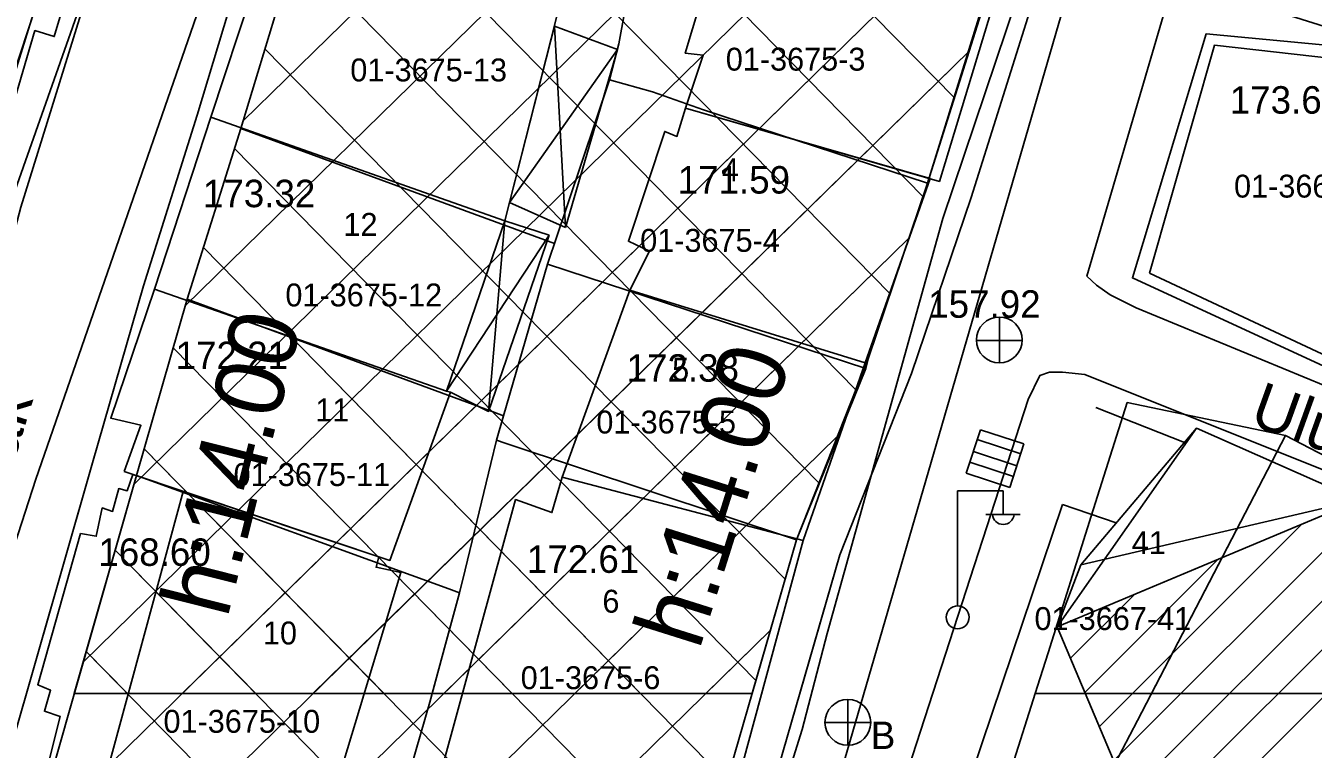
# Model space of a CAD drawing. Extents: x 419677 to 421689, y 4450851 to 4452923.
# Drawn here: x 420266.6 to 420322.9, y 4451754.3 to 4451785.9 of the extents above; entities that cross this region are included whole.
import ezdxf

# ---------------------------------------------------------------- set-up
doc = ezdxf.new("R2010")
doc.units = 0
for name, color, linetype in [('AA_HH', 7, 'Continuous'), ('Level 27', 7, 'Continuous'), ('Level 30', 7, 'Continuous'), ('Level 34', 7, 'Continuous'), ('Level 62', 7, 'Continuous'), ('Level 9', 7, 'Continuous'), ('MULKIYET SINIRI', 7, 'Continuous'), ('PARSEL KODU', 7, 'Continuous'), ('PARSEL NUMARASI', 7, 'Continuous')]:
    doc.layers.add(name, color=color, linetype=linetype)

msp = doc.modelspace()

# ---------------------------------------------------------------- linework, layer by layer
at = {"layer": 'AA_HH'}
for p, q in [((420290.205, 4451777.095), (420289.722, 4451785.888)), ((420292.482, 4451784.873), (420287.756, 4451778.183)), ((420286.846, 4451769.064), (420287.553, 4451777.387)), ((420289.498, 4451776.77), (420285.007, 4451769.953)), ((420309.16, 4451771.177), (420309.16, 4451773.177)), ((420308.14, 4451772.167), (420310.141, 4451772.167)), ((420317.754, 4451768.331), (420311.677, 4451759.656)), ((420312.707, 4451762.37), (420317.754, 4451768.331)), ((420308.322, 4451768.264), (420307.701, 4451766.363)), ((420308.322, 4451768.264), (420307.701, 4451766.363)), ((420310.083, 4451767.213), (420308.182, 4451767.834)), ((420310.223, 4451767.643), (420308.322, 4451768.264)), ((420310.223, 4451767.643), (420308.322, 4451768.264)), ((420309.913, 4451766.692), (420308.012, 4451767.313)), ((420309.602, 4451765.742), (420310.223, 4451767.643)), ((420309.602, 4451765.742), (420310.223, 4451767.643)), ((420309.759, 4451766.221), (420307.858, 4451766.842)), ((420307.701, 4451766.363), (420309.602, 4451765.742)), ((420307.701, 4451766.363), (420309.602, 4451765.742)), ((420307.317, 4451760.597), (420307.317, 4451765.597)), ((420307.317, 4451765.597), (420309.318, 4451765.597)), ((420309.318, 4451764.597), (420309.318, 4451765.597)), ((420311.677, 4451759.656), (420324.86, 4451765.194)), ((420312.707, 4451762.37), (420324.86, 4451765.194)), ((420314.143, 4451753.809), (420325.328, 4451764.991)), ((420308.558, 4451764.557), (420310.058, 4451764.557)), ((420314.772, 4451752.317), (420326.808, 4451764.35)), ((420313.514, 4451755.301), (420322.358, 4451764.143)), ((420315.401, 4451750.825), (420328.289, 4451763.709)), ((420316.03, 4451749.333), (420329.769, 4451763.069)), ((420312.885, 4451756.792), (420318.7, 4451762.607)), ((420312.256, 4451758.284), (420315.043, 4451761.071)), ((420302.534, 4451756.479), (420302.534, 4451754.479)), ((420301.534, 4451755.479), (420303.534, 4451755.479))]:
    msp.add_line(p, q, dxfattribs=at)
for points in [[(420253.225, 4451819.869), (420275.856, 4451816.541), (420276.965, 4451815.643), (420277.2, 4451815.515), (420277.453, 4451815.306), (420277.841, 4451814.953), (420278.148, 4451814.582), (420278.334, 4451814.196), (420277.568, 4451811.104), (420265.733, 4451777.448)], [(420313.359, 4451769.236), (420317.228, 4451767.709)], [(420305.304, 4451745.379), (420311.909, 4451764.997)], [(420314.255, 4451764.198), (420311.909, 4451764.997)]]:
    msp.add_lwpolyline(points, dxfattribs=at)
for points in [[(420300.545, 4451755.172), (420294.936, 4451737.272), (420291.298, 4451728.471), (420291.193, 4451728.335), (420290.734, 4451727.172), (420290.567, 4451726.959), (420290.342, 4451726.827), (420266.988, 4451734.209), (420258.112, 4451737.473), (420257.901, 4451737.72), (420267.086, 4451766.101), (420277.221, 4451795.388), (420283.165, 4451816.052), (420283.411, 4451816.223), (420305.727, 4451814.649), (420317.304, 4451812.689), (420311.781, 4451792.629), (420306.686, 4451777.487), (420301.628, 4451759.369)], [(420250.238, 4451796.895), (420260.052, 4451795.585), (420269.571, 4451793.733), (420268.538, 4451790.707), (420269.359, 4451790.441), (420267.882, 4451785.435), (420267.042, 4451785.701), (420265.542, 4451780.578), (420251.661, 4451781.397), (420251.732, 4451783.468), (420249.635, 4451783.403)], [(420287.553, 4451777.387), (420274.715, 4451781.921), (420278.366, 4451792.938), (420280.839, 4451792.477), (420280.61, 4451791.577), (420283.39, 4451790.862), (420283.605, 4451791.584), (420285.795, 4451791.318), (420289.288, 4451790.893), (420290.604, 4451790.689), (420289.82, 4451786.273)], [(420298.046, 4451789.851), (420309.395, 4451788.565), (420306.534, 4451779.114), (420295.449, 4451782.314), (420296.222, 4451784.625), (420295.432, 4451784.712), (420296.664, 4451788.829), (420297.528, 4451788.601)], [(420353.273, 4451775.71), (420345.647, 4451761.745), (420345.314, 4451761.357), (420344.85, 4451761.194), (420343.367, 4451761.624), (420338.045, 4451764.125), (420315.118, 4451773.584), (420313.98, 4451774.162), (420313.396, 4451774.582), (420312.97, 4451774.976), (420316.7, 4451787.679), (420317.401, 4451787.755), (420343.347, 4451779.608)], [(420290.205, 4451777.095), (420292.482, 4451784.873), (420289.722, 4451785.888), (420287.756, 4451778.183)], [(420330.239, 4451782.519), (420326.91, 4451769.38), (420314.956, 4451774.895), (420318.18, 4451785.558), (420323.421, 4451785.058)], [(420287.553, 4451777.387), (420285.007, 4451769.953), (420272.265, 4451774.405), (420274.715, 4451781.921)], [(420295.449, 4451782.314), (420295.069, 4451781.078), (420294.542, 4451781.295), (420292.95, 4451776.496), (420293.867, 4451776.068), (420293.015, 4451774.354), (420303.289, 4451771.183), (420306.128, 4451779.232)], [(420289.498, 4451776.77), (420286.846, 4451769.064), (420285.183, 4451769.907), (420285.007, 4451769.953), (420287.553, 4451777.387)], [(420270.944, 4451766.434), (420271.665, 4451768.462), (420270.353, 4451768.765), (420272.265, 4451774.405), (420285.007, 4451769.953), (420285.183, 4451769.907), (420282.541, 4451762.555)], [(420303.289, 4451771.183), (420300.585, 4451763.431), (420290.059, 4451766.195), (420293.015, 4451774.354)], [(420368.825, 4451731.069), (420352.577, 4451744.745), (420342.085, 4451757.022), (420340.487, 4451759.313), (420340.084, 4451759.786), (420312.877, 4451770.67), (420311.903, 4451770.783), (420311.344, 4451770.783), (420310.92, 4451770.638), (420310.405, 4451769.578), (420305.16, 4451753.435), (420297.139, 4451728.728), (420297.073, 4451728.551), (420297.078, 4451727.532), (420297.175, 4451726.291), (420297.316, 4451725.747), (420298.05, 4451725.043), (420325.617, 4451715.521), (420335.427, 4451711.646), (420374.93, 4451696.778), (420388.99, 4451690.042), (420401.401, 4451703.801), (420392.23, 4451711.812), (420378.388, 4451723.074)], [(420311.677, 4451759.656), (420312.707, 4451762.37), (420317.754, 4451768.331), (420324.86, 4451765.194)], [(420269.034, 4451763.736), (420269.721, 4451763.613), (420269.981, 4451764.848), (420270.43, 4451764.694), (420270.701, 4451765.692), (420271.073, 4451765.6), (420271.313, 4451766.31), (420273.516, 4451765.573), (420282.058, 4451762.716), (420281.938, 4451762.26), (420283.016, 4451762.025), (420279.785, 4451751.336), (420276.298, 4451752.149), (420270.199, 4451753.333), (420267.661, 4451753.826), (420268.142, 4451755.744), (420267.458, 4451755.965), (420267.727, 4451756.884), (420267.162, 4451757.121)], [(420290.059, 4451766.195), (420289.61, 4451764.645), (420288.024, 4451765.215), (420284.374, 4451751.85), (420285.711, 4451751.546), (420285.475, 4451750.444), (420296.342, 4451747.807), (420300.585, 4451763.431)], [(420279.785, 4451751.336), (420283.016, 4451762.025), (420281.938, 4451762.26), (420282.058, 4451762.716), (420273.516, 4451765.573), (420270.199, 4451753.333), (420276.298, 4451752.149)], [(420311.677, 4451759.656), (420324.86, 4451765.194), (420336.87, 4451759.995), (420338.084, 4451757.132), (420334.968, 4451755.986), (420337.581, 4451749.35), (420335.797, 4451744.768), (420332.36, 4451743.398), (420332.44, 4451742.866), (420327.844, 4451740.871), (420327.703, 4451741.307), (420322.845, 4451739.759), (420320.895, 4451740.484), (420319.561, 4451740.961)]]:
    msp.add_lwpolyline(points, close=True, dxfattribs=at)
for centre, radius in [((420309.145, 4451772.185), 1), ((420307.328, 4451760.072), 0.5), ((420302.534, 4451755.479), 1)]:
    msp.add_circle(centre, radius, dxfattribs=at)
msp.add_arc((420309.318, 4451764.601), 0.474, 184.8384, 355.1464, dxfattribs=at)
at = {"layer": 'Level 27'}
for points in [[(420275.963, 4451812.845), (420269.26, 4451793.84), (420264.509, 4451778.542), (420261.73, 4451768.02), (420252.416, 4451740.359)], [(420275.963, 4451812.845), (420269.26, 4451793.84), (420264.509, 4451778.542), (420261.73, 4451768.02), (420257.932, 4451756.74)], [(420315.49, 4451809.38), (420309.22, 4451789.24), (420306.01, 4451779.03), (420303.43, 4451771.41), (420300.29, 4451763.45), (420295.85, 4451748.08), (420292.75, 4451737.05), (420289.73, 4451728.94), (420284.4, 4451730.71), (420272.69, 4451734.5), (420263.308, 4451737.501), (420267.89, 4451753.703), (420271.48, 4451766.27), (420273.69, 4451773.97), (420276.03, 4451781.42), (420279.49, 4451792.86), (420285.36, 4451811.98)], [(420268.758, 4451756.74), (420271.48, 4451766.27), (420273.69, 4451773.97), (420276.03, 4451781.42), (420279.49, 4451792.86), (420285.36, 4451811.98)], [(420315.49, 4451809.38), (420309.22, 4451789.24), (420306.01, 4451779.03), (420303.43, 4451771.41), (420300.29, 4451763.45), (420298.352, 4451756.74)]]:
    msp.add_lwpolyline(points, dxfattribs=at)
at = {"layer": 'Level 34'}
for p, q in [((420276.13, 4451781.752), (420305.346, 4451810.376)), ((420276.13, 4451781.752), (420305.346, 4451810.376)), ((420273.607, 4451773.68), (420310.541, 4451809.866)), ((420273.607, 4451773.68), (420310.541, 4451809.866)), ((420271.371, 4451765.89), (420315.371, 4451808.998)), ((420271.371, 4451765.89), (420315.371, 4451808.998)), ((420307.185, 4451782.766), (420283.738, 4451806.697)), ((420307.185, 4451782.766), (420283.738, 4451806.697)), ((420305.813, 4451778.45), (420282.402, 4451802.345)), ((420305.813, 4451778.45), (420282.402, 4451802.345)), ((420269.15, 4451758.114), (420312.863, 4451800.941)), ((420269.15, 4451758.114), (420312.863, 4451800.941)), ((420304.375, 4451774.202), (420281.066, 4451797.993)), ((420304.375, 4451774.202), (420281.066, 4451797.993)), ((420302.879, 4451770.013), (420279.73, 4451793.641)), ((420302.879, 4451770.013), (420279.73, 4451793.641)), ((420266.942, 4451750.35), (420310.354, 4451792.883)), ((420273.464, 4451756.74), (420310.354, 4451792.883)), ((420301.272, 4451765.938), (420278.406, 4451789.277)), ((420301.272, 4451765.938), (420278.406, 4451789.277)), ((420264.751, 4451742.604), (420307.826, 4451784.806)), ((420299.794, 4451761.731), (420277.085, 4451784.909)), ((420299.794, 4451761.731), (420277.085, 4451784.909)), ((420279.18, 4451756.74), (420307.826, 4451784.806)), ((420298.518, 4451757.317), (420275.757, 4451780.55)), ((420298.518, 4451757.317), (420275.757, 4451780.55)), ((420264.778, 4451737.031), (420305.198, 4451776.632)), ((420293.484, 4451756.74), (420274.397, 4451776.222)), ((420297.243, 4451752.903), (420274.397, 4451776.222)), ((420284.895, 4451756.74), (420305.198, 4451776.632)), ((420287.884, 4451756.74), (420273.081, 4451771.849)), ((420295.968, 4451748.489), (420273.081, 4451771.849)), ((420269.087, 4451735.653), (420302.073, 4451767.97)), ((420290.611, 4451756.74), (420302.073, 4451767.97)), ((420282.285, 4451756.74), (420271.813, 4451767.429)), ((420294.717, 4451744.05), (420271.813, 4451767.429)), ((420276.684, 4451756.74), (420270.547, 4451763.004)), ((420293.469, 4451739.608), (420270.547, 4451763.004)), ((420273.394, 4451734.272), (420299.151, 4451759.508)), ((420296.326, 4451756.74), (420299.151, 4451759.508)), ((420271.084, 4451756.74), (420269.283, 4451758.579)), ((420292.096, 4451735.294), (420269.283, 4451758.579))]:
    msp.add_line(p, q, dxfattribs=at)
at = {"layer": 'Level 62'}
for points in [[(420316.912, 4451807.218), (420311.129, 4451788.643), (420307.911, 4451778.409), (420305.309, 4451770.722), (420302.185, 4451762.804), (420297.773, 4451747.532), (420294.653, 4451736.429), (420290.931, 4451726.434), (420283.777, 4451728.81), (420272.077, 4451732.596), (420260.857, 4451736.185), (420265.966, 4451754.25), (420269.557, 4451766.821), (420271.774, 4451774.546), (420274.119, 4451782.009), (420277.577, 4451793.443), (420283.434, 4451812.521)], [(420266.677, 4451756.74), (420269.557, 4451766.821), (420271.774, 4451774.546), (420274.119, 4451782.009), (420277.577, 4451793.443), (420283.434, 4451812.521)], [(420277.215, 4451810.383), (420271.159, 4451793.211), (420266.432, 4451777.99), (420263.647, 4451767.445), (420254.291, 4451739.661)], [(420277.215, 4451810.383), (420271.159, 4451793.211), (420266.432, 4451777.99), (420263.647, 4451767.445), (420260.042, 4451756.74)], [(420316.912, 4451807.218), (420311.129, 4451788.643), (420307.911, 4451778.409), (420305.309, 4451770.722), (420302.185, 4451762.804), (420300.433, 4451756.74)]]:
    msp.add_lwpolyline(points, dxfattribs=at)
at = {"layer": 'Level 9'}
msp.add_line((420312.741, 4451789.431), (420293.51, 4451723.348), dxfattribs=at)
msp.add_line((420312.741, 4451789.431), (420293.51, 4451723.348), dxfattribs=at)
at = {"layer": 'MULKIYET SINIRI'}
for points in [[(420276.03, 4451781.42), (420279.49, 4451792.86), (420285.36, 4451811.98), (420287.79, 4451812.1), (420285.68, 4451791.25), (420285.621, 4451790.67), (420293.44, 4451790.075), (420292.53, 4451785.12), (420292.12, 4451783.55), (420289.72, 4451776.4)], [(420276.03, 4451781.42), (420279.49, 4451792.86), (420285.36, 4451811.98), (420287.79, 4451812.1), (420285.68, 4451791.25), (420285.621, 4451790.67), (420293.44, 4451790.075), (420292.53, 4451785.12), (420292.12, 4451783.55), (420289.72, 4451776.4)], [(420244.07, 4451793.13), (420244.65, 4451797.7), (420258.29, 4451795.46), (420260.05, 4451795.16), (420269.26, 4451793.84), (420269.39, 4451793.821), (420265.06, 4451780.63), (420250.34, 4451781.16), (420248.631, 4451781.22), (420246.07, 4451781.31), (420245.132, 4451781.343)], [(420244.07, 4451793.13), (420244.65, 4451797.7), (420258.29, 4451795.46), (420260.05, 4451795.16), (420269.26, 4451793.84), (420269.39, 4451793.821), (420265.06, 4451780.63), (420250.34, 4451781.16), (420248.631, 4451781.22), (420246.07, 4451781.31), (420245.132, 4451781.343)], [(420292.12, 4451783.55), (420292.53, 4451785.12), (420293.44, 4451790.075), (420298.66, 4451789.68), (420298.795, 4451789.666), (420309.004, 4451788.678), (420308.97, 4451788.59), (420306.01, 4451779.03), (420296.23, 4451782.24), (420294.01, 4451783.02)], [(420292.12, 4451783.55), (420292.53, 4451785.12), (420293.44, 4451790.075), (420298.66, 4451789.68), (420298.795, 4451789.666), (420309.004, 4451788.678), (420308.97, 4451788.59), (420306.01, 4451779.03), (420296.23, 4451782.24), (420294.01, 4451783.02)], [(420315.7, 4451775.1), (420318.54, 4451785.06), (420323.83, 4451784.46), (420330.205, 4451782.128), (420330.18, 4451782.03), (420327.11, 4451769.76)], [(420315.7, 4451775.1), (420318.54, 4451785.06), (420323.83, 4451784.46), (420330.205, 4451782.128), (420330.18, 4451782.03), (420327.11, 4451769.76)], [(420289.419, 4451775.49), (420289.54, 4451775.85), (420289.72, 4451776.4), (420292.12, 4451783.55), (420294.01, 4451783.02), (420296.23, 4451782.24), (420306.01, 4451779.03), (420303.43, 4451771.41), (420303.32, 4451770.94)], [(420289.419, 4451775.49), (420289.54, 4451775.85), (420289.72, 4451776.4), (420292.12, 4451783.55), (420294.01, 4451783.02), (420296.23, 4451782.24), (420306.01, 4451779.03), (420303.43, 4451771.41), (420303.32, 4451770.94)], [(420273.69, 4451773.97), (420276.03, 4451781.42), (420289.72, 4451776.4), (420289.54, 4451775.85), (420289.419, 4451775.49), (420287.506, 4451768.877), (420287.01, 4451769.06)], [(420273.69, 4451773.97), (420276.03, 4451781.42), (420289.72, 4451776.4), (420289.54, 4451775.85), (420289.419, 4451775.49), (420287.506, 4451768.877), (420287.01, 4451769.06)], [(420287.195, 4451767.805), (420287.506, 4451768.877), (420289.419, 4451775.49), (420303.32, 4451770.94), (420300.29, 4451763.45), (420287.574, 4451767.679)], [(420287.195, 4451767.805), (420287.506, 4451768.877), (420289.419, 4451775.49), (420303.32, 4451770.94), (420300.29, 4451763.45), (420287.574, 4451767.679)], [(420271.48, 4451766.27), (420273.69, 4451773.97), (420287.01, 4451769.06), (420287.506, 4451768.877), (420287.195, 4451767.805), (420286.949, 4451766.792), (420285.819, 4451762.144), (420285.575, 4451761.141), (420285.11, 4451761.31)], [(420271.48, 4451766.27), (420273.69, 4451773.97), (420287.01, 4451769.06), (420287.506, 4451768.877), (420287.195, 4451767.805), (420286.949, 4451766.792), (420285.819, 4451762.144), (420285.575, 4451761.141), (420285.11, 4451761.31)], [(420307.196, 4451745.615), (420310.816, 4451757.069), (420311.276, 4451758.521), (420313.162, 4451764.488), (420314.731, 4451769.451), (420321.647, 4451768.009), (420315.174, 4451755.568), (420312.502, 4451750.433), (420309.719, 4451744.908), (420308.891, 4451745.14)], [(420282.65, 4451750.72), (420284.28, 4451756.36), (420284.966, 4451758.892), (420285.575, 4451761.141), (420285.819, 4451762.144), (420286.949, 4451766.792), (420287.195, 4451767.805), (420287.574, 4451767.679), (420300.29, 4451763.45), (420295.85, 4451748.08)], [(420312.502, 4451750.433), (420315.174, 4451755.568), (420321.647, 4451768.009), (420328.011, 4451764.697), (420340.278, 4451758.312), (420340.23, 4451758.13), (420338.48, 4451753.15), (420337.82, 4451751.61), (420336.42, 4451747.84), (420336.4, 4451747.54), (420334.48, 4451742.68), (420323.73, 4451746.39), (420322.37, 4451746.94), (420314.48, 4451749.69)], [(420267.89, 4451753.703), (420271.48, 4451766.27), (420285.11, 4451761.31), (420285.575, 4451761.141), (420284.966, 4451758.892), (420284.28, 4451756.36), (420282.65, 4451750.72), (420278.271, 4451751.617), (420277.661, 4451751.741)]]:
    msp.add_lwpolyline(points, close=True, dxfattribs=at)
for points in [[(420310.712, 4451756.74), (420310.816, 4451757.069), (420311.276, 4451758.521), (420313.162, 4451764.488), (420314.731, 4451769.451), (420321.647, 4451768.009), (420315.784, 4451756.74)], [(420284.383, 4451756.74), (420284.966, 4451758.892), (420285.575, 4451761.141), (420285.819, 4451762.144), (420286.949, 4451766.792), (420287.195, 4451767.805), (420287.574, 4451767.679), (420300.29, 4451763.45), (420298.352, 4451756.74)], [(420315.784, 4451756.74), (420321.647, 4451768.009), (420328.011, 4451764.697), (420340.278, 4451758.312), (420340.23, 4451758.13), (420339.742, 4451756.74)], [(420268.758, 4451756.74), (420271.48, 4451766.27), (420285.11, 4451761.31), (420285.575, 4451761.141), (420284.966, 4451758.892), (420284.383, 4451756.74)], [(420284.383, 4451756.74), (420268.758, 4451756.74)], [(420298.352, 4451756.74), (420284.383, 4451756.74)], [(420315.784, 4451756.74), (420310.712, 4451756.74)], [(420339.742, 4451756.74), (420315.784, 4451756.74)]]:
    msp.add_lwpolyline(points, dxfattribs=at)

# ---------------------------------------------------------------- texts
at = {"layer": 'AA_HH'}
for s, p in [('173.66', (420319.207, 4451782.071)), ('171.59', (420295.102, 4451778.58)), ('173.32', (420274.375, 4451777.985)), ('172.21', (420273.183, 4451770.914)), ('172.38', (420292.873, 4451770.362)), ('168.60', (420269.809, 4451762.317)), ('172.61', (420288.518, 4451762.013)), ('B', (420303.534, 4451754.317))]:
    msp.add_text(s, height=1.2, dxfattribs=at).set_placement(p)
for s, height, rotation, p in [('157.92 ', 1.2, 359.9981, (420306.041, 4451773.155)), ('Çakmak Sokak', 2, 72.6305, (420261.604, 4451752.42)), ('Ulu Çýkmazý', 2, 340.2057, (420319.999, 4451768.507))]:
    msp.add_text(s, height=height, rotation=rotation, dxfattribs=at).set_placement(p)
at = {"layer": 'Level 30'}
for rotation, p in [(75.884, (420275.437, 4451759.977)), (75.884, (420275.437, 4451759.977)), (72.5098, (420296.041, 4451758.589)), (72.5098, (420296.041, 4451758.589))]:
    msp.add_text('h:14.00', height=3, rotation=rotation, dxfattribs=at).set_placement(p)
at = {"layer": 'PARSEL KODU'}
for s, p in [('01-3675-3', (420297.204, 4451783.951)), ('01-3675-3', (420297.204, 4451783.951)), ('01-3675-13', (420280.81, 4451783.48)), ('01-3675-13', (420280.81, 4451783.48)), ('01-3667-1', (420319.395, 4451778.405)), ('01-3667-1', (420319.395, 4451778.405)), ('01-3675-4', (420293.467, 4451776.035)), ('01-3675-4', (420293.467, 4451776.035)), ('01-3675-12', (420277.977, 4451773.651)), ('01-3675-12', (420277.977, 4451773.651)), ('01-3675-5', (420291.553, 4451768.099)), ('01-3675-5', (420291.553, 4451768.099)), ('01-3675-11', (420275.713, 4451765.805)), ('01-3675-11', (420275.713, 4451765.805)), ('01-3667-41', (420310.682, 4451759.515)), ('01-3667-41', (420310.682, 4451759.515)), ('01-3675-6', (420288.25, 4451756.933)), ('01-3675-6', (420288.25, 4451756.933)), ('01-3675-10', (420272.654, 4451755.027))]:
    msp.add_text(s, height=1, dxfattribs=at).set_placement(p)
at = {"layer": 'PARSEL NUMARASI'}
for s, p in [('4', (420297.034, 4451779.118)), ('4', (420297.034, 4451779.118)), ('12', (420280.511, 4451776.733)), ('12', (420280.511, 4451776.733)), ('5', (420294.862, 4451770.406)), ('5', (420294.862, 4451770.406)), ('11', (420279.28, 4451768.63)), ('11', (420279.28, 4451768.63)), ('41', (420314.93, 4451762.832)), ('41', (420314.93, 4451762.832)), ('6', (420291.817, 4451760.274)), ('6', (420291.817, 4451760.274)), ('10', (420276.994, 4451758.885)), ('10', (420276.994, 4451758.885))]:
    msp.add_text(s, height=1, dxfattribs=at).set_placement(p)

doc.saveas('drawing.dxf')
